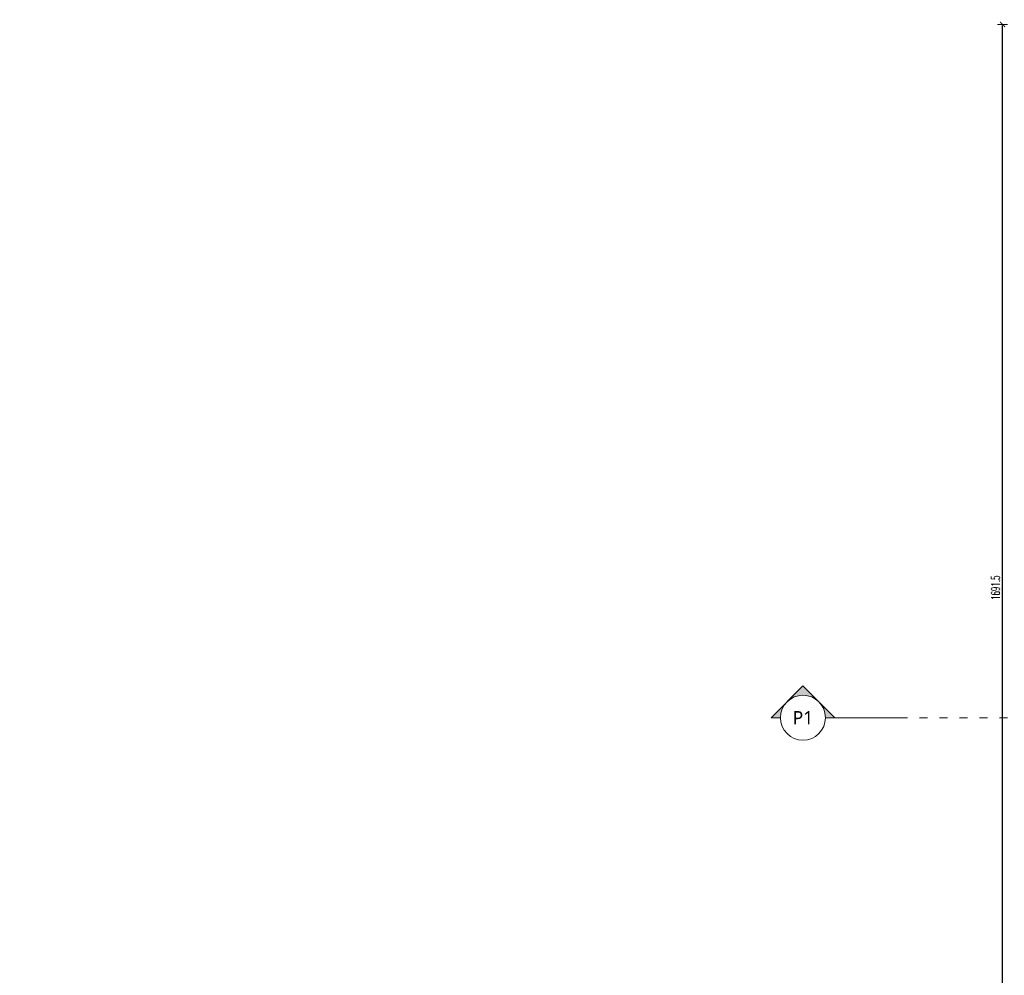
# Model space of a CAD drawing. Header units: millimetres. Extents: x -221 to 149158, y -114258 to 0.
# Tile 279 of 312: x 124469 to 125946, y -52711 to -51276. Entities that reach past the tile are written whole.
import ezdxf
from ezdxf.enums import TextEntityAlignment as Align

# ---------------------------------------------------------------- set-up
doc = ezdxf.new("R2010")
doc.units = ezdxf.units.MM
doc.linetypes.add('ACAD_ISO03W100', pattern=[30, 12, -18])
doc.layers.get('0').update_dxf_attribs({"lineweight": 0})
doc.layers.add('A-przekrycieram.ART', color=7, linetype='Continuous', lineweight=0, true_color=0xffffff)
doc.layers.add('instalacje_arch', color=7, linetype='Continuous', lineweight=30, true_color=0xd60000)
doc.layers.add('wymiar..KF', color=12, linetype='Continuous', lineweight=5)
doc.styles.add('ARCH', font='segoeuil.ttf')
doc.styles.add('DIM', font='simplex.shx', dxfattribs={"width": 0.6})
doc.dimstyles.new('100-STD', dxfattribs={"dimscale": 10, "dimtxt": 1.3, "dimasz": 0.15, "dimexe": 5, "dimexo": 10, "dimgap": 0.4, "dimtad": 1, "dimdec": 1, "dimrnd": 0.5, "dimdsep": 46, "dimtxsty": 'DIM', "dimblk": 'KR21', "dimcen": 1, "dimdle": 10, "dimse1": 1, "dimse2": 1, "dimclrd": 256, "dimclre": 256, "dimclrt": 256, "dimadec": 0, "dimazin": 0, "dimtfac": 1, "dimtdec": 1, "dimtmove": 2, "dimatfit": 3, "dimldrblk": 'KR21', "dimfxl": 1, "dimtvp": 5.6, "dimtolj": 1, "dimtzin": 2, "dimarcsym": 0})

# ---------------------------------------------------------------- blocks, each defined once
blk = doc.blocks.new('*U517')
at = {"layer": 'instalacje_arch', "lineweight": 20, "true_color": 0xf4ee51}
h = blk.add_hatch(color=41, dxfattribs=at)
h.dxf.hatch_style = 1
h.paths.add_polyline_path([(-23.9, -3080.9), (0, -3104.8), (0, -3090.8, -0.198912)])
h.paths.add_polyline_path([(-23.9, -3080.9, -0.198912), (-33.8, -3057.1, -0.198912), (-23.9, -3033.2), (-47.7, -3057.1)])
h.paths.add_polyline_path([(0, -3023.3), (0, -3009.3), (-23.9, -3033.2, -0.198912)])
at = {"layer": 'instalacje_arch', "color": 41, "linetype": 'ACAD_ISO03W100', "lineweight": 9, "true_color": 0xf4ee51}
blk.add_line((0, -2912.1), (0, -145), dxfattribs=at)
at = {"layer": 'instalacje_arch', "color": 41, "lineweight": 20, "true_color": 0xf4ee51}
for points in [[(0, -3012.1), (0, -2912.1)], [(0, -3023.3), (0, -3009.3), (-47.7, -3057.1), (0, -3104.8), (0, -3090.8)]]:
    blk.add_lwpolyline(points, dxfattribs=at)
blk.add_circle((0, -3057.1), 33.8, dxfattribs=at)
at = {"layer": 'instalacje_arch', "color": 41, "true_color": 0xf4ee51, "style": 'ARCH'}
for tag, p in [('P1', (0, 0)), ('P2', (0, -3057.1))]:
    blk.add_attdef(tag, text='', height=20, rotation=90, dxfattribs=at).set_placement(p, align=Align.MIDDLE_CENTER)
blk = doc.blocks.new('KR21')
at = {"ltscale": 100}
blk.add_line((0, -5), (0, 5), dxfattribs=at)
at = {"ltscale": 100, "const_width": 0.84}
blk.add_lwpolyline([(-2.5, -2.5), (2.58, 2.58)], dxfattribs=at)
blk = doc.blocks.new('*D559')
at = {"layer": 'Defpoints', "color": 0, "linetype": 'ByBlock', "transparency": 16777216}
for p in [(125943.9, -51283.3), (125973.8, -51283.3), (125973.8, -52974.9)]:
    blk.add_point(p, dxfattribs=at)
at = {"layer": 'wymiar..KF', "linetype": 'Continuous', "lineweight": -2, "transparency": 16777216}
blk.add_line((125943.9, -52973.4), (125943.9, -51284.8), dxfattribs=at)
at = {"layer": 'wymiar..KF', "linetype": 'ByBlock', "lineweight": -2, "transparency": 16777216, "xscale": 1.5, "yscale": 1.5, "zscale": 1.5}
for p, rotation in [((125943.9, -51283.3), 90), ((125943.9, -52974.9), 270)]:
    blk.add_blockref('KR21', p, dxfattribs=dict(at, rotation=rotation))
at = {"layer": 'wymiar..KF', "linetype": 'ByBlock', "transparency": 16777216, "insert": (125933.4, -52129.1), "char_height": 13, "attachment_point": 5, "rotation": 90, "style": 'DIM'}
blk.add_mtext('\\A1;1691.5', dxfattribs=at)
blk = doc.blocks.new('*U1694')
at = {"layer": 'A-przekrycieram.ART'}
h = blk.add_hatch(color=256, dxfattribs=at)
h.dxf.hatch_style = 1
h.paths.add_polyline_path([(0, 4200), (5940, 4200), (5940, 0), (0, 0)])
h.paths.add_polyline_path([(200, 4100), (5840, 4100), (5840, 100), (200, 100)], flags=16)

msp = doc.modelspace()

# ---------------------------------------------------------------- block references
at = {"xscale": 2, "yscale": 2, "zscale": 2}
msp.add_blockref('*U1694', (119478.49, -56225.76), dxfattribs=at)
at = {"layer": 'instalacje_arch', "color": 30, "true_color": 0xf26722}
ref = msp.add_blockref('*U517', (128701.32, -52324.35), dxfattribs=dict(at, rotation=270))
ref.add_attrib('P2', 'P1', dxfattribs={"color": 41, "true_color": 0xf4ee51, "height": 20, "style": 'ARCH'}).set_placement((125644.25, -52324.35), align=Align.MIDDLE_CENTER)

# ---------------------------------------------------------------- dimensions: what is measured, and where the dimension line sits
at = {"layer": 'wymiar..KF', "linetype": 'ByBlock'}
dim = msp.add_linear_dim(base=(125943.95, -51283.29), p1=(125973.77, -52974.91), p2=(125973.77, -51283.29), angle=90, dimstyle='100-STD', override={"dimfxl": 8, "dimfxlon": 1}, dxfattribs=at)
dim.commit()
dim.dimension.update_dxf_attribs({"geometry": '*D559', "text_midpoint": (125933.45, -52129.1)})

doc.saveas('drawing.dxf')
